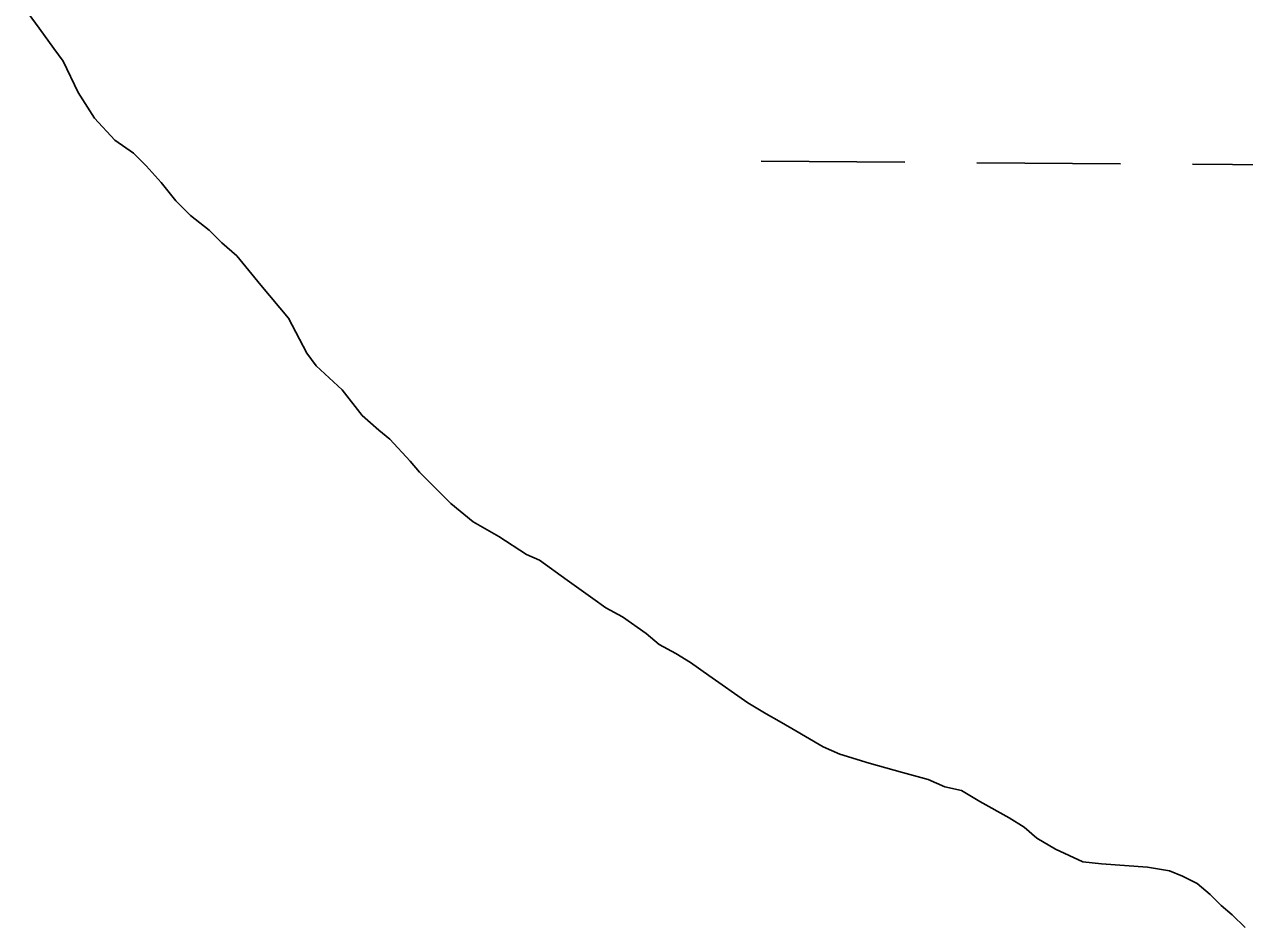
# Model space of a CAD drawing. Extents: x 3172231 to 3210228, y 940198 to 965780.
# Drawn here: x 3177056.1 to 3177327.7, y 963354 to 963555 of the extents above; entities that cross this region are included whole.
import ezdxf

# ---------------------------------------------------------------- set-up
doc = ezdxf.new("R2010")
doc.units = 0
doc.layers.add('V-WETL-SWMP', color=7, linetype='Continuous')

msp = doc.modelspace()

# ---------------------------------------------------------------- linework, layer by layer
at = {"layer": 'V-WETL-SWMP'}
for p, q in [((3177059.395, 963554.184), (3177056.105, 963558.678)), ((3177062.685, 963549.691), (3177059.395, 963554.184)), ((3177064.742, 963546.831), (3177062.685, 963549.691)), ((3177068.04, 963539.881), (3177064.742, 963546.831)), ((3177071.743, 963534.16), (3177068.04, 963539.881)), ((3177076.263, 963529.261), (3177071.743, 963534.16)), ((3177080.367, 963526.408), (3177076.263, 963529.261)), ((3177083.242, 963523.55), (3177080.367, 963526.408)), ((3177086.529, 963519.876), (3177083.242, 963523.55)), ((3177220.095, 963524.59), (3177252.094, 963524.372)), ((3177268.094, 963524.263), (3177300.093, 963524.045)), ((3177316.093, 963523.936), (3177348.092, 963523.718)), ((3177089.818, 963515.792), (3177086.529, 963519.876)), ((3177093.104, 963512.526), (3177089.818, 963515.792)), ((3177097.209, 963509.264), (3177093.104, 963512.526)), ((3177100.085, 963506.407), (3177097.209, 963509.264)), ((3177103.369, 963503.551), (3177100.085, 963506.407)), ((3177108.713, 963497.016), (3177103.369, 963503.551)), ((3177114.879, 963489.666), (3177108.713, 963497.016)), ((3177118.998, 963481.899), (3177114.879, 963489.666)), ((3177121.055, 963479.039), (3177118.998, 963481.899)), ((3177126.804, 963473.734), (3177121.055, 963479.039)), ((3177131.326, 963468.016), (3177126.804, 963473.734)), ((3177135.022, 963464.752), (3177131.326, 963468.016)), ((3177137.485, 963462.713), (3177135.022, 963464.752)), ((3177142.005, 963457.814), (3177137.485, 963462.713)), ((3177144.06, 963455.363), (3177142.005, 963457.814)), ((3177147.346, 963452.098), (3177144.06, 963455.363)), ((3177151.043, 963448.425), (3177147.346, 963452.098)), ((3177155.97, 963444.346), (3177151.043, 963448.425)), ((3177161.713, 963441.088), (3177155.97, 963444.346)), ((3177167.867, 963437.013), (3177161.713, 963441.088)), ((3177170.738, 963435.794), (3177167.867, 963437.013)), ((3177176.894, 963431.309), (3177170.738, 963435.794)), ((3177182.639, 963427.233), (3177176.894, 963431.309)), ((3177185.512, 963425.195), (3177182.639, 963427.233)), ((3177189.204, 963423.159), (3177185.512, 963425.195)), ((3177194.539, 963419.491), (3177189.204, 963423.159)), ((3177197.413, 963417.044), (3177194.539, 963419.491)), ((3177201.104, 963415.008), (3177197.413, 963417.044)), ((3177204.387, 963412.971), (3177201.104, 963415.008)), ((3177208.49, 963410.118), (3177204.387, 963412.971)), ((3177217.109, 963404.003), (3177208.49, 963410.118)), ((3177221.211, 963401.56), (3177217.109, 963404.003)), ((3177224.082, 963399.931), (3177221.211, 963401.56)), ((3177226.954, 963398.302), (3177224.082, 963399.931)), ((3177233.928, 963394.23), (3177226.954, 963398.302)), ((3177237.618, 963392.604), (3177233.928, 963394.23)), ((3177244.176, 963390.577), (3177237.618, 963392.604)), ((3177251.553, 963388.553), (3177244.176, 963390.577)), ((3177257.291, 963386.934), (3177251.553, 963388.553)), ((3177260.981, 963385.308), (3177257.291, 963386.934)), ((3177264.669, 963384.501), (3177260.981, 963385.308)), ((3177268.771, 963382.057), (3177264.669, 963384.501)), ((3177275.334, 963378.393), (3177268.771, 963382.057)), ((3177278.616, 963376.356), (3177275.334, 963378.393)), ((3177281.49, 963373.908), (3177278.616, 963376.356)), ((3177285.593, 963371.464), (3177281.49, 963373.908)), ((3177291.744, 963368.618), (3177285.593, 963371.464)), ((3177295.84, 963368.221), (3177291.744, 963368.618)), ((3177306.079, 963367.435), (3177295.84, 963368.221)), ((3177310.995, 963366.632), (3177306.079, 963367.435)), ((3177313.865, 963365.412), (3177310.995, 963366.632)), ((3177317.146, 963363.785), (3177313.865, 963365.412)), ((3177320.02, 963361.337), (3177317.146, 963363.785)), ((3177322.485, 963358.888), (3177320.02, 963361.337)), ((3177324.948, 963356.849), (3177322.485, 963358.888)), ((3177327.824, 963353.992), (3177324.948, 963356.849))]:
    msp.add_line(p, q, dxfattribs=at)

doc.saveas('drawing.dxf')
